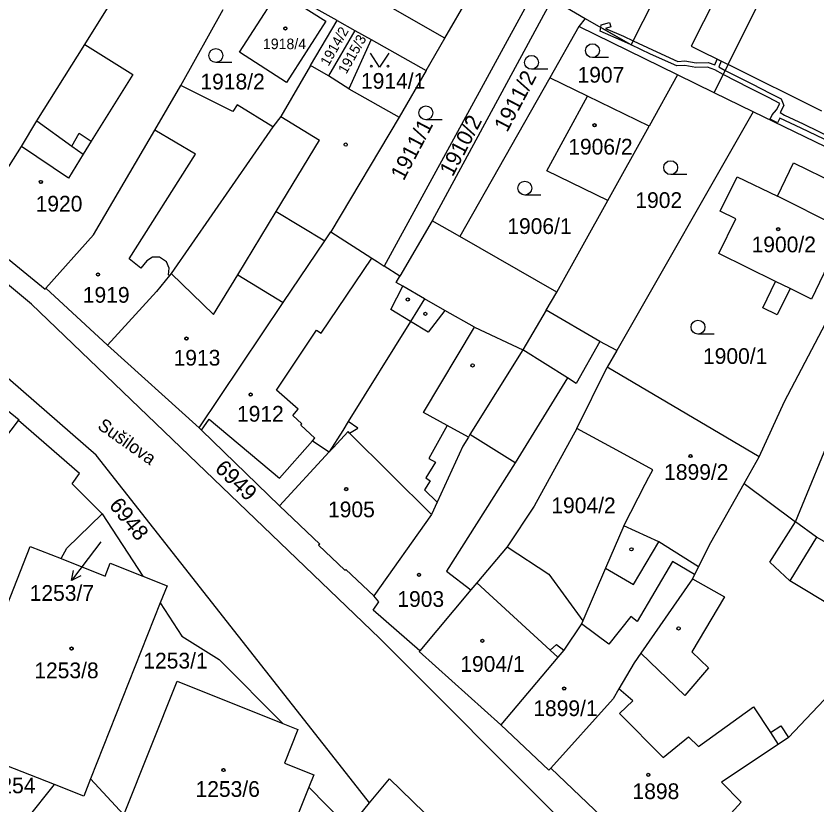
# Model space of a CAD drawing. Extents: x -593183 to -588034, y -1130415 to -1124994.
# Drawn here: x -590624.6 to -590538.1, y -1129085.7 to -1129000.5 of the extents above; entities that cross this region are included whole.
import ezdxf

# ---------------------------------------------------------------- set-up
doc = ezdxf.new("R2010")
doc.units = 0
for name, color, linetype in [('Vrstva 1', 7, 'Continuous'), ('Vrstva 15', 7, 'Continuous'), ('Vrstva 16', 7, 'Continuous'), ('Vrstva 18', 7, 'Continuous'), ('Vrstva 19', 7, 'Continuous'), ('Vrstva 25', 7, 'Continuous'), ('Vrstva 27', 7, 'Continuous'), ('Vrstva 4', 7, 'Continuous')]:
    doc.layers.add(name, color=color, linetype=linetype)

msp = doc.modelspace()

# ---------------------------------------------------------------- linework, layer by layer
at = {"layer": 'Vrstva 1'}
for p, q in [((-590543.55, -1128987.75), (-590551.67, -1129003.75)), ((-590547.66, -1129005.74), (-590539.71, -1128989.76)), ((-590558.13, -1129003.62), (-590552.73, -1128992.86)), ((-590617.18, -1129003.59), (-590611.28, -1128994.05)), ((-590578.28, -1129002.9), (-590573.46, -1128994.59)), ((-590589.91, -1129000.98), (-590599.6, -1128995.56)), ((-590578.28, -1129002.9), (-590591.39, -1128995.31)), ((-590600.47, -1129004.39), (-590596.24, -1128997.83)), ((-590596.24, -1128997.83), (-590591.13, -1129001.04)), ((-590568.48, -1128997.57), (-590584.85, -1129027.51)), ((-590566.68, -1128998.64), (-590579.63, -1129022.64)), ((-590566.68, -1128998.64), (-590563.12, -1129000.77)), ((-590606.8, -1129007.99), (-590602.24, -1128999.79)), ((-590563.12, -1129000.77), (-590563.8, -1129001.63)), ((-590563.12, -1129000.77), (-590558.13, -1129003.62)), ((-590591.13, -1129001.04), (-590595.38, -1129007.67)), ((-590592.78, -1129005.85), (-590589.91, -1129000.98)), ((-590589.91, -1129000.98), (-590587.99, -1129002.06)), ((-590563.8, -1129001.63), (-590566.94, -1129007.18)), ((-590553.13, -1129006.86), (-590563.8, -1129001.63)), ((-590587.99, -1129002.06), (-590590.85, -1129006.96)), ((-590587.99, -1129002.06), (-590586.25, -1129003.03)), ((-590586.25, -1129003.03), (-590588.66, -1129008.37)), ((-590586.25, -1129003.03), (-590580.29, -1129006.37)), ((-590580.29, -1129006.37), (-590578.28, -1129002.9)), ((-590622.38, -1129011.83), (-590617.18, -1129003.59)), ((-590551.67, -1129003.75), (-590547.66, -1129005.74)), ((-590595.38, -1129007.67), (-590600.47, -1129004.39)), ((-590592.78, -1129005.85), (-590595.99, -1129011.35)), ((-590590.85, -1129006.96), (-590592.78, -1129005.85)), ((-590549.18, -1129008.79), (-590547.66, -1129005.74)), ((-590537.54, -1129010.77), (-590547.66, -1129005.74)), ((-590580.29, -1129006.37), (-590583.22, -1129011.42)), ((-590588.66, -1129008.37), (-590590.85, -1129006.96)), ((-590566.94, -1129007.18), (-590576.66, -1129024.34)), ((-590562.86, -1129009.15), (-590566.94, -1129007.18)), ((-590553.13, -1129006.86), (-590556.18, -1129012.39)), ((-590549.18, -1129008.79), (-590553.13, -1129006.86)), ((-590609.6, -1129012.82), (-590606.8, -1129007.99)), ((-590601.18, -1129010.83), (-590606.8, -1129007.99)), ((-590588.66, -1129008.37), (-590583.22, -1129011.42)), ((-590567.24, -1129017.24), (-590562.86, -1129009.15)), ((-590556.18, -1129012.39), (-590562.86, -1129009.15)), ((-590544.96, -1129010.86), (-590549.18, -1129008.79)), ((-590600.73, -1129010.11), (-590601.18, -1129010.83)), ((-590596.85, -1129012.47), (-590600.73, -1129010.11)), ((-590544.96, -1129010.86), (-590559.68, -1129036.64)), ((-590529.26, -1129018.47), (-590544.96, -1129010.86)), ((-590624.01, -1129014.58), (-590622.38, -1129011.83)), ((-590595.99, -1129011.35), (-590596.85, -1129012.47)), ((-590583.22, -1129011.42), (-590590.59, -1129023.82)), ((-590616.26, -1129024.14), (-590609.6, -1129012.82)), ((-590596.85, -1129012.47), (-590607.84, -1129028.31)), ((-590560.66, -1129020.44), (-590556.18, -1129012.39)), ((-590628.8, -1129022.1), (-590624.01, -1129014.58)), ((-590542.34, -1129019.98), (-590540.6, -1129016.38)), ((-590540.6, -1129016.38), (-590533.31, -1129019.91)), ((-590560.66, -1129020.44), (-590567.24, -1129017.24)), ((-590548.51, -1129021.6), (-590546.7, -1129017.87)), ((-590546.7, -1129017.87), (-590542.34, -1129019.98)), ((-590566.16, -1129030.35), (-590560.66, -1129020.44)), ((-590548.66, -1129026.16), (-590546.84, -1129022.41)), ((-590546.84, -1129022.41), (-590548.51, -1129021.6)), ((-590579.63, -1129022.64), (-590583.13, -1129028.62)), ((-590576.66, -1129024.34), (-590579.63, -1129022.64)), ((-590621.39, -1129029.89), (-590616.26, -1129024.14)), ((-590591.25, -1129024.8), (-590590.59, -1129023.82)), ((-590590.59, -1129023.82), (-590586.17, -1129026.66)), ((-590535.07, -1129023.6), (-590538.65, -1129031.08)), ((-590622.93, -1129031.65), (-590631.73, -1129024.3)), ((-590621.48, -1129030.04), (-590628.25, -1129024.5)), ((-590595.73, -1129031.46), (-590591.25, -1129024.8)), ((-590566.16, -1129030.35), (-590576.66, -1129024.34)), ((-590541.58, -1129042.14), (-590532.48, -1129024.8)), ((-590586.17, -1129026.66), (-590585.58, -1129027.04)), ((-590542.53, -1129029.17), (-590548.66, -1129026.16)), ((-590585.58, -1129027.04), (-590584.85, -1129027.51)), ((-590583.13, -1129028.62), (-590584.85, -1129027.51)), ((-590607.84, -1129028.31), (-590608.03, -1129028.54)), ((-590608.03, -1129028.54), (-590609.43, -1129030.25)), ((-590583.52, -1129029.29), (-590583.13, -1129028.62)), ((-590582.83, -1129029.69), (-590583.52, -1129029.29)), ((-590543.93, -1129032.02), (-590542.53, -1129029.17)), ((-590621.39, -1129029.89), (-590621.48, -1129030.04)), ((-590614.72, -1129036.08), (-590621.39, -1129029.89)), ((-590580.46, -1129031.05), (-590582.83, -1129029.69)), ((-590540.96, -1129029.95), (-590542.36, -1129032.79)), ((-590538.65, -1129031.08), (-590540.96, -1129029.95)), ((-590609.43, -1129030.25), (-590614.72, -1129036.08)), ((-590580.46, -1129031.05), (-590581.99, -1129033.5)), ((-590567.32, -1129032.27), (-590566.16, -1129030.35)), ((-590585.33, -1129067.71), (-590622.93, -1129031.65)), ((-590604.83, -1129044.98), (-590595.73, -1129031.46)), ((-590567.32, -1129032.27), (-590569.86, -1129036.58)), ((-590561.53, -1129035.65), (-590567.32, -1129032.27)), ((-590542.36, -1129032.79), (-590543.93, -1129032.02)), ((-590581.99, -1129033.5), (-590588.71, -1129044.3)), ((-590615.96, -1129047.95), (-590631.23, -1129034.65)), ((-590624.29, -1129044.15), (-590634.84, -1129035.63)), ((-590604.83, -1129044.98), (-590614.72, -1129036.08)), ((-590559.68, -1129036.64), (-590561.53, -1129035.65)), ((-590569.86, -1129036.58), (-590575.56, -1129045.73)), ((-590559.68, -1129036.64), (-590560.74, -1129038.45)), ((-590564.02, -1129045.05), (-590560.74, -1129038.45)), ((-590544.3, -1129048.13), (-590560.74, -1129038.45)), ((-590540.37, -1129055.14), (-590534.67, -1129041.23)), ((-590544.3, -1129048.13), (-590541.58, -1129042.14)), ((-590629.98, -1129051.54), (-590624.35, -1129044.2)), ((-590624.35, -1129044.2), (-590624.29, -1129044.15)), ((-590617.74, -1129049.92), (-590624.35, -1129044.2)), ((-590588.71, -1129044.3), (-590589.31, -1129045.27)), ((-590604.58, -1129045.23), (-590604.83, -1129044.98)), ((-590596.14, -1129053.42), (-590604.58, -1129045.23)), ((-590589.31, -1129045.27), (-590590.76, -1129047.58)), ((-590575.56, -1129045.73), (-590575.73, -1129046.01)), ((-590564.02, -1129045.05), (-590568.64, -1129053.47)), ((-590559.29, -1129047.62), (-590564.02, -1129045.05)), ((-590575.73, -1129046.01), (-590576.34, -1129046.99)), ((-590576.34, -1129046.99), (-590579.1, -1129053.01)), ((-590588.52, -1129082.84), (-590615.96, -1129047.95)), ((-590590.76, -1129047.58), (-590596.14, -1129053.42)), ((-590555.8, -1129049.52), (-590559.29, -1129047.62)), ((-590545.94, -1129051), (-590544.3, -1129048.13)), ((-590618.54, -1129051.06), (-590617.74, -1129049.92)), ((-590556.23, -1129050.32), (-590555.8, -1129049.52)), ((-590556.63, -1129051.09), (-590556.23, -1129050.32)), ((-590615.29, -1129054.3), (-590618.54, -1129051.06)), ((-590558.93, -1129055.59), (-590556.63, -1129051.09)), ((-590549.55, -1129057.4), (-590545.94, -1129051)), ((-590545.94, -1129051), (-590540.37, -1129055.14)), ((-590596.14, -1129053.42), (-590591.8, -1129057.58)), ((-590579.1, -1129053.01), (-590579.72, -1129054.36)), ((-590568.64, -1129053.47), (-590571.55, -1129057.87)), ((-590619.11, -1129058), (-590615.29, -1129054.3)), ((-590615.29, -1129054.3), (-590610.93, -1129061.01)), ((-590579.72, -1129054.36), (-590585.96, -1129063.13)), ((-590538.13, -1129056.81), (-590540.37, -1129055.14)), ((-590558.93, -1129055.59), (-590560.91, -1129060.17)), ((-590555.15, -1129057.31), (-590558.93, -1129055.59)), ((-590528.32, -1129062.44), (-590538.13, -1129056.81)), ((-590629.12, -1129073.11), (-590623.07, -1129057.81)), ((-590623.07, -1129057.81), (-590619.74, -1129059.13)), ((-590591.8, -1129057.58), (-590591.92, -1129057.68)), ((-590591.92, -1129057.68), (-590589.08, -1129060.39)), ((-590571.55, -1129057.87), (-590574.82, -1129061.73)), ((-590571.55, -1129057.87), (-590567.05, -1129060.8)), ((-590550.86, -1129060), (-590555.15, -1129057.31)), ((-590550.86, -1129060), (-590549.55, -1129057.4)), ((-590619.74, -1129059.13), (-590619.11, -1129058)), ((-590619.74, -1129059.13), (-590614.98, -1129061.01)), ((-590614.98, -1129061.01), (-590614.43, -1129059.62)), ((-590614.43, -1129059.62), (-590610.93, -1129061.01)), ((-590589.08, -1129060.39), (-590588.98, -1129060.31)), ((-590588.98, -1129060.31), (-590585.96, -1129063.13)), ((-590560.91, -1129060.17), (-590563.38, -1129065.85)), ((-590550.86, -1129060), (-590551.3, -1129060.86)), ((-590610.93, -1129061.01), (-590608.29, -1129062.05)), ((-590567.05, -1129060.8), (-590563.38, -1129065.85)), ((-590551.53, -1129061.32), (-590557.09, -1129069.36)), ((-590551.3, -1129060.86), (-590551.53, -1129061.32)), ((-590608.29, -1129062.05), (-590609.03, -1129063.92)), ((-590574.82, -1129061.73), (-590575.46, -1129062.5)), ((-590575.46, -1129062.5), (-590580.97, -1129069.1)), ((-590609.03, -1129063.92), (-590616.55, -1129082.92)), ((-590609.03, -1129063.92), (-590606.71, -1129067.49)), ((-590586.03, -1129064.71), (-590585.42, -1129063.81)), ((-590585.42, -1129063.81), (-590585.96, -1129063.13)), ((-590580.97, -1129069.1), (-590586.03, -1129064.71)), ((-590563.52, -1129066.18), (-590565.43, -1129069)), ((-590563.38, -1129065.85), (-590563.52, -1129066.18)), ((-590606.71, -1129067.49), (-590602.67, -1129070.03)), ((-590544.98, -1129108.1), (-590585.33, -1129067.71)), ((-590580.97, -1129069.1), (-590581.04, -1129069.16)), ((-590581.04, -1129069.16), (-590572.22, -1129077.09)), ((-590565.43, -1129069), (-590566.07, -1129069.78)), ((-590602.67, -1129070.03), (-590595.79, -1129076.94)), ((-590566.07, -1129069.78), (-590572.22, -1129077.09)), ((-590557.09, -1129069.36), (-590557.8, -1129070.38)), ((-590532.71, -1129069.49), (-590541.14, -1129078.47)), ((-590557.8, -1129070.38), (-590559.46, -1129073.2)), ((-590612.96, -1129086.8), (-590607.2, -1129072.37)), ((-590607.2, -1129072.37), (-590595.79, -1129076.94)), ((-590559.46, -1129073.2), (-590560.1, -1129074.28)), ((-590560.1, -1129074.28), (-590566.81, -1129081.78)), ((-590595.79, -1129076.94), (-590594.16, -1129077.59)), ((-590594.16, -1129077.59), (-590595.6, -1129081.21)), ((-590567.04, -1129081.97), (-590572.22, -1129077.09)), ((-590541.14, -1129078.47), (-590542.24, -1129079.2)), ((-590542.24, -1129079.2), (-590548.37, -1129083.28)), ((-590620.45, -1129083.53), (-590630.08, -1129079.75)), ((-590595.6, -1129081.21), (-590592.45, -1129082.47)), ((-590566.81, -1129081.78), (-590567.04, -1129081.97)), ((-590554.05, -1129093.9), (-590566.81, -1129081.78)), ((-590616.55, -1129082.92), (-590617.28, -1129084.78)), ((-590612.96, -1129086.8), (-590616.55, -1129082.92)), ((-590592.45, -1129082.47), (-590592.99, -1129083.83)), ((-590586.4, -1129085.53), (-590588.52, -1129082.84)), ((-590586.4, -1129085.53), (-590584.24, -1129082.92)), ((-590584.24, -1129082.92), (-590574.5, -1129092.38)), ((-590623.45, -1129087.26), (-590620.45, -1129083.53)), ((-590617.28, -1129084.78), (-590620.45, -1129083.53)), ((-590592.99, -1129083.83), (-590595.99, -1129091.34)), ((-590588.62, -1129088.22), (-590592.99, -1129083.83)), ((-590548.37, -1129083.28), (-590546.25, -1129085.45)), ((-590588.62, -1129088.22), (-590586.4, -1129085.53)), ((-590546.25, -1129085.45), (-590554.05, -1129093.9))]:
    msp.add_line(p, q, dxfattribs=at)
at = {"layer": 'Vrstva 16'}
msp.add_line((-590615.45, -1129057.33), (-590616.81, -1129059.11), dxfattribs=at)
at = {"layer": 'Vrstva 25'}
for p, q in [((-590560.58, -1129004.99), (-590562.33, -1129004.99)), ((-590601.28, -1129005.52), (-590603.03, -1129005.52)), ((-590567.16, -1129006.26), (-590568.91, -1129006.26)), ((-590578.57, -1129011.71), (-590580.32, -1129011.71)), ((-590552.12, -1129017.63), (-590553.87, -1129017.63)), ((-590567.89, -1129019.84), (-590569.64, -1129019.84)), ((-590549.17, -1129034.87), (-590550.92, -1129034.87)), ((-590616.81, -1129059.11), (-590618.631, -1129061.494))]:
    msp.add_line(p, q, dxfattribs=at)
for points in [[(-590584.32, -1129004.51), (-590585.32, -1129006.01), (-590586.32, -1129004.51)], [(-590617.627, -1129061.003), (-590618.631, -1129061.494), (-590618.422, -1129060.396)]]:
    msp.add_lwpolyline(points, dxfattribs=at)
for centre, radius in [((-590595.51, -1129001.84), 0.175), ((-590595.51, -1129001.84), 0.15), ((-590603.03, -1129004.77), 0.75), ((-590562.33, -1129004.24), 0.75), ((-590568.91, -1129005.51), 0.75), ((-590586.22, -1129005.91), 0.1), ((-590584.42, -1129005.91), 0.1), ((-590580.32, -1129010.96), 0.75), ((-590562.1, -1129012.3), 0.175), ((-590562.1, -1129012.3), 0.15), ((-590588.99, -1129014.39), 0.175), ((-590553.87, -1129016.88), 0.75), ((-590621.93, -1129018.43), 0.175), ((-590621.93, -1129018.43), 0.15), ((-590569.64, -1129019.09), 0.75), ((-590542.25, -1129023.53), 0.175), ((-590542.25, -1129023.53), 0.15), ((-590615.76, -1129028.43), 0.175), ((-590615.76, -1129028.43), 0.15), ((-590582.28, -1129031.13), 0.175), ((-590580.38, -1129032.68), 0.175), ((-590550.92, -1129034.12), 0.75), ((-590606.2, -1129035.35), 0.175), ((-590606.2, -1129035.35), 0.15), ((-590575.28, -1129038.25), 0.175), ((-590599.26, -1129041.4), 0.175), ((-590599.26, -1129041.4), 0.15), ((-590551.73, -1129048.04), 0.175), ((-590551.73, -1129048.04), 0.15), ((-590588.93, -1129051.61), 0.175), ((-590588.93, -1129051.61), 0.15), ((-590558.11, -1129058.12), 0.175), ((-590581.07, -1129060.88), 0.175), ((-590581.07, -1129060.88), 0.15), ((-590553.02, -1129066.67), 0.175), ((-590574.22, -1129068.01), 0.175), ((-590574.22, -1129068.01), 0.15), ((-590618.61, -1129068.85), 0.175), ((-590618.61, -1129068.85), 0.15), ((-590565.38, -1129073.17), 0.175), ((-590565.38, -1129073.17), 0.15), ((-590602.2, -1129081.97), 0.175), ((-590602.2, -1129081.97), 0.15), ((-590556.29, -1129082.49), 0.175), ((-590556.29, -1129082.49), 0.15)]:
    msp.add_circle(centre, radius, dxfattribs=at)
at = {"layer": 'Vrstva 27'}
for p, q in [((-590561.43, -1129001.73), (-590561.4, -1129001.47)), ((-590561.4, -1129001.47), (-590560.48, -1129001.19)), ((-590560.48, -1129001.19), (-590560.34, -1129001.67)), ((-590561.48, -1129002.15), (-590561.43, -1129001.73)), ((-590559.17, -1129003.14), (-590561.48, -1129002.15)), ((-590558.13, -1129003.62), (-590561.43, -1129001.73)), ((-590561.43, -1129001.73), (-590558.13, -1129003.62)), ((-590560.34, -1129001.67), (-590560.92, -1129001.84)), ((-590560.92, -1129001.84), (-590558.97, -1129002.68)), ((-590558.13, -1129003.62), (-590559.17, -1129003.14)), ((-590558.97, -1129002.68), (-590557.91, -1129003.18)), ((-590557.91, -1129003.18), (-590558.13, -1129003.62)), ((-590558.13, -1129003.62), (-590557.91, -1129003.18)), ((-590557.91, -1129003.18), (-590555.84, -1129004.16)), ((-590556.04, -1129004.62), (-590558.13, -1129003.62)), ((-590555.84, -1129004.16), (-590553.11, -1129005.4)), ((-590553.19, -1129005.9), (-590556.04, -1129004.62)), ((-590552.36, -1129005.83), (-590553.19, -1129005.9)), ((-590553.11, -1129005.4), (-590552.34, -1129005.33)), ((-590551.16, -1129006.07), (-590552.36, -1129005.83)), ((-590552.34, -1129005.33), (-590551.12, -1129005.57)), ((-590551.12, -1129005.57), (-590549.81, -1129005.51)), ((-590549.81, -1129005.51), (-590549.11, -1129005.76)), ((-590549.11, -1129005.76), (-590548.85, -1129005.15)), ((-590548.85, -1129005.15), (-590548.4, -1129005.37)), ((-590548.4, -1129005.37), (-590548.66, -1129005.98)), ((-590548.66, -1129005.98), (-590547.98, -1129006.37)), ((-590549.89, -1129006.01), (-590551.16, -1129006.07)), ((-590549.09, -1129006.31), (-590549.89, -1129006.01)), ((-590548.2, -1129006.82), (-590549.09, -1129006.31)), ((-590547.98, -1129006.37), (-590548.2, -1129006.82)), ((-590548.2, -1129006.82), (-590547.98, -1129006.37)), ((-590545.31, -1129008.28), (-590548.2, -1129006.82)), ((-590547.98, -1129006.37), (-590545.09, -1129007.84)), ((-590543.31, -1129009.3), (-590545.31, -1129008.28)), ((-590545.09, -1129007.84), (-590543.07, -1129008.86)), ((-590542.08, -1129009.95), (-590543.31, -1129009.3)), ((-590543.07, -1129008.86), (-590541.95, -1129009.46)), ((-590542.45, -1129010.65), (-590542.08, -1129009.95)), ((-590541.63, -1129010.17), (-590542.03, -1129010.94)), ((-590541.95, -1129009.46), (-590541.63, -1129010.17)), ((-590542.9, -1129011.19), (-590542.45, -1129010.65)), ((-590542.03, -1129010.94), (-590541.57, -1129011.2)), ((-590543.12, -1129011.63), (-590542.9, -1129011.19)), ((-590542.32, -1129012.04), (-590543.12, -1129011.63)), ((-590542.06, -1129011.52), (-590542.32, -1129012.04)), ((-590539.77, -1129012.62), (-590542.06, -1129011.52)), ((-590541.57, -1129011.2), (-590539.55, -1129012.16)), ((-590536.46, -1129014.21), (-590539.77, -1129012.62)), ((-590539.55, -1129012.16), (-590536.24, -1129013.77))]:
    msp.add_line(p, q, dxfattribs=at)
at = {"layer": 'Vrstva 4'}
for p, q in [((-590617.18, -1129003.59), (-590612.01, -1129006.83)), ((-590612.01, -1129006.83), (-590616.48, -1129014.02)), ((-590622.38, -1129011.83), (-590618.58, -1129014.56)), ((-590595.99, -1129011.35), (-590591.81, -1129013.91)), ((-590605.21, -1129015.41), (-590609.6, -1129012.82)), ((-590618.58, -1129014.56), (-590617.78, -1129013.17)), ((-590617.78, -1129013.17), (-590616.48, -1129014.02)), ((-590618.96, -1129018.02), (-590624.01, -1129014.58)), ((-590618.58, -1129014.56), (-590617.35, -1129015.43)), ((-590616.48, -1129014.02), (-590617.35, -1129015.43)), ((-590596.49, -1129021.61), (-590591.81, -1129013.91)), ((-590617.35, -1129015.43), (-590618.96, -1129018.02)), ((-590612.38, -1129026.74), (-590605.21, -1129015.41)), ((-590535.07, -1129023.6), (-590542.34, -1129019.98)), ((-590600.66, -1129028.47), (-590596.49, -1129021.61)), ((-590596.49, -1129021.61), (-590591.25, -1129024.8)), ((-590611.13, -1129027.76), (-590612.38, -1129026.74)), ((-590609.86, -1129026.56), (-590610.49, -1129026.94)), ((-590609.1, -1129026.57), (-590609.86, -1129026.56)), ((-590608.36, -1129027.06), (-590609.1, -1129026.57)), ((-590591.63, -1129034.76), (-590586.17, -1129026.66)), ((-590610.49, -1129026.94), (-590611.13, -1129027.76)), ((-590608.07, -1129027.75), (-590608.36, -1129027.06)), ((-590608.15, -1129028.45), (-590608.07, -1129027.75)), ((-590608.03, -1129028.54), (-590608.15, -1129028.45)), ((-590607.84, -1129028.31), (-590603.27, -1129032.76)), ((-590603.27, -1129032.76), (-590600.66, -1129028.47)), ((-590600.66, -1129028.47), (-590595.73, -1129031.46)), ((-590540.96, -1129029.95), (-590542.53, -1129029.17)), ((-590584.13, -1129032.21), (-590582.83, -1129029.69)), ((-590578.27, -1129032.3), (-590580.46, -1129031.05)), ((-590581.99, -1129033.5), (-590584.13, -1129032.21)), ((-590578.27, -1129032.3), (-590580.08, -1129034.66)), ((-590575.06, -1129034.12), (-590578.27, -1129032.3)), ((-590580.08, -1129034.66), (-590581.99, -1129033.5)), ((-590596.46, -1129040.92), (-590592.13, -1129034.43)), ((-590592.13, -1129034.43), (-590591.63, -1129034.76)), ((-590580.59, -1129043.33), (-590575.06, -1129034.12)), ((-590575.06, -1129034.12), (-590569.86, -1129036.58)), ((-590561.53, -1129035.65), (-590564.07, -1129040.19)), ((-590565.02, -1129039.6), (-590569.86, -1129036.58)), ((-590565.02, -1129039.6), (-590570.69, -1129048.76)), ((-590564.07, -1129040.19), (-590565.02, -1129039.6)), ((-590594.14, -1129042.97), (-590596.46, -1129040.92)), ((-590594.69, -1129043.68), (-590594.14, -1129042.97)), ((-590593.73, -1129044.57), (-590594.69, -1129043.68)), ((-590578.02, -1129044.75), (-590580.59, -1129043.33)), ((-590604.58, -1129045.23), (-590603.75, -1129044.07)), ((-590603.75, -1129044.07), (-590596.15, -1129050.43)), ((-590593.84, -1129044.69), (-590593.73, -1129044.57)), ((-590592.31, -1129046.1), (-590593.84, -1129044.69)), ((-590587.68, -1129045.03), (-590588.71, -1129044.3)), ((-590578.02, -1129044.75), (-590580, -1129048.32)), ((-590575.73, -1129046.01), (-590578.02, -1129044.75)), ((-590588.74, -1129045.39), (-590590.36, -1129047.15)), ((-590588.57, -1129045.56), (-590588.74, -1129045.39)), ((-590588.57, -1129045.56), (-590587.68, -1129045.03)), ((-590579.72, -1129054.36), (-590588.57, -1129045.56)), ((-590570.69, -1129048.76), (-590575.56, -1129045.73)), ((-590596.15, -1129050.43), (-590592.57, -1129046.39)), ((-590592.57, -1129046.39), (-590592.31, -1129046.1)), ((-590592.57, -1129046.39), (-590590.76, -1129047.58)), ((-590590.36, -1129047.15), (-590590.76, -1129047.58)), ((-590580, -1129048.32), (-590579.29, -1129048.7)), ((-590579.29, -1129048.7), (-590580.34, -1129050.41)), ((-590570.69, -1129048.76), (-590578.08, -1129060.47)), ((-590579.85, -1129050.72), (-590580.46, -1129051.68)), ((-590580.34, -1129050.41), (-590579.85, -1129050.72)), ((-590580.46, -1129051.68), (-590579.1, -1129053.01)), ((-590543.17, -1129059.52), (-590540.37, -1129055.14)), ((-590538.13, -1129056.81), (-590541, -1129061.51)), ((-590557.9, -1129061.92), (-590555.15, -1129057.31)), ((-590553.68, -1129059.44), (-590557.5, -1129065.93)), ((-590551.3, -1129060.86), (-590553.68, -1129059.44)), ((-590541, -1129061.51), (-590543.17, -1129059.52)), ((-590578.08, -1129060.47), (-590575.46, -1129062.5)), ((-590560.91, -1129060.17), (-590557.9, -1129061.92)), ((-590551.53, -1129061.32), (-590548.06, -1129063.27)), ((-590566.88, -1129069.03), (-590574.82, -1129061.73)), ((-590534.69, -1129065.33), (-590541, -1129061.51)), ((-590548.06, -1129063.27), (-590551.57, -1129069.19)), ((-590558.19, -1129065.38), (-590560.56, -1129068.37)), ((-590557.5, -1129065.93), (-590558.19, -1129065.38)), ((-590560.56, -1129068.37), (-590563.52, -1129066.18)), ((-590566.88, -1129069.03), (-590566.21, -1129068.39)), ((-590566.07, -1129069.78), (-590566.88, -1129069.03)), ((-590566.21, -1129068.39), (-590565.43, -1129069)), ((-590552.33, -1129073.91), (-590557.09, -1129069.36)), ((-590551.57, -1129069.19), (-590549.77, -1129070.92)), ((-590549.77, -1129070.92), (-590552.33, -1129073.91)), ((-590557.96, -1129074.5), (-590559.46, -1129073.2)), ((-590557.96, -1129074.5), (-590559.42, -1129075.87)), ((-590550.86, -1129079.44), (-590544.91, -1129075.15)), ((-590544.91, -1129075.15), (-590543.08, -1129077.93)), ((-590559.42, -1129075.87), (-590554.69, -1129080.61)), ((-590543.08, -1129077.93), (-590541.98, -1129077.21)), ((-590541.98, -1129077.21), (-590541.14, -1129078.47)), ((-590554.69, -1129080.61), (-590551.93, -1129078.37)), ((-590551.93, -1129078.37), (-590550.86, -1129079.44)), ((-590543.08, -1129077.93), (-590542.24, -1129079.2))]:
    msp.add_line(p, q, dxfattribs=at)

# ---------------------------------------------------------------- texts
at = {"layer": 'Vrstva 15'}
msp.add_text('Sušilova', height=1.4, rotation=324.8658, dxfattribs=at).set_placement((-590615.91, -1129045.01))
at = {"layer": 'Vrstva 16'}
msp.add_text('1253/7', height=1.7, dxfattribs=at).set_placement((-590623.14, -1129063.69))
at = {"layer": 'Vrstva 18'}
for s, height, rotation, p in [('1914/2', 1.1, 60.36165, (-590590.85, -1129005.99)), ('1915/3', 1.1, 60.36165, (-590588.93, -1129006.84)), ('1911/2', 1.7, 62.28153, (-590571.54, -1129013.14)), ('1911/1', 1.7, 62.28153, (-590582.73, -1129018.38)), ('1910/2', 1.7, 62.28153, (-590577.44, -1129017.95)), ('6949', 1.7, 316.1691, (-590603.23, -1129049.52)), ('6948', 1.7, 308.60766, (-590614.64, -1129053.39))]:
    msp.add_text(s, height=height, rotation=rotation, dxfattribs=at).set_placement(p)
for s, height, p in [('1907', 1.7, (-590563.94, -1129007.7)), ('1918/2', 1.7, (-590604.69, -1129008.43)), ('1914/1', 1.7, (-590587.34, -1129008.36)), ('1902', 1.7, (-590557.69, -1129021.24)), ('1906/1', 1.7, (-590571.53, -1129024.05)), ('1900/1', 1.7, (-590550.38, -1129038.09)), ('1904/2', 1.7, (-590566.769, -1129054.22)), ('1253/7', 0.01, (-590615.45, -1129057.33)), ('1253/1', 1.7, (-590610.86, -1129071)), ('1254', 1.7, (-590627.57, -1129084.48))]:
    msp.add_text(s, height=height, dxfattribs=at).set_placement(p)
at = {"layer": 'Vrstva 19'}
for s, height, p in [('1918/4', 1.14, (-590597.933, -1129004.08)), ('1906/2', 1.7, (-590564.94, -1129015.47)), ('1920', 1.7, (-590622.5, -1129021.63)), ('1900/2', 1.7, (-590545.13, -1129026.03)), ('1919', 1.7, (-590617.4, -1129031.48)), ('1913', 1.7, (-590607.59, -1129038.27)), ('1912', 1.7, (-590600.74, -1129044.33)), ('1899/2', 1.7, (-590554.58, -1129050.62)), ('1905', 1.7, (-590590.9, -1129054.66)), ('1903', 1.7, (-590583.41, -1129064.34)), ('1904/1', 1.7, (-590576.607, -1129071.36)), ('1253/8', 1.7, (-590622.64, -1129072.05)), ('1899/1', 1.7, (-590568.72, -1129076.14)), ('1253/6', 1.7, (-590605.22, -1129084.87)), ('1898', 1.7, (-590558, -1129085.11))]:
    msp.add_text(s, height=height, dxfattribs=at).set_placement(p)

doc.saveas('drawing.dxf')
